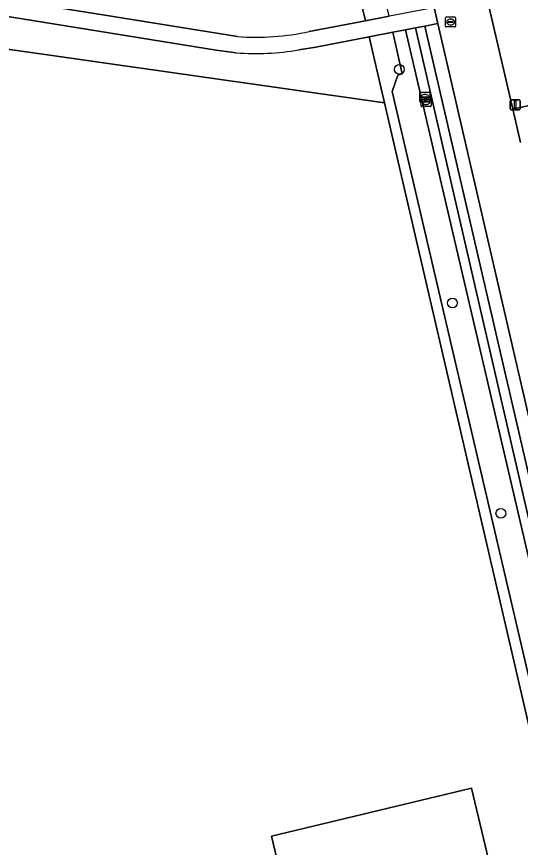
# Model space of a CAD drawing. Extents: x 156412 to 157779, y 382335 to 383768.
# Drawn here: x 156822.2 to 156872.6, y 383067.3 to 383150.5 of the extents above; entities that cross this region are included whole.
import ezdxf

# ---------------------------------------------------------------- set-up
doc = ezdxf.new("R2010")
doc.units = 0
for name, color, linetype in [('IMGEO_Berm_groen', 7, 'Continuous'), ('IMGEO_Boom', 7, 'Continuous'), ('IMGEO_Erf', 7, 'Continuous'), ('IMGEO_Greppel_droge_sloot', 7, 'Continuous'), ('IMGEO_Groenvoorziening', 7, 'Continuous'), ('IMGEO_Hek', 7, 'Continuous'), ('IMGEO_Kolk', 7, 'Continuous'), ('IMGEO_Lichtmast', 7, 'Continuous'), ('IMGEO_Oever', 7, 'Continuous'), ('IMGEO_Pand', 7, 'Continuous'), ('IMGEO_Rijbaan_lokaal_gesloten', 7, 'Continuous'), ('IMGEO_Rioolput', 7, 'Continuous'), ('IMGEO_Voetpad_halfverhard', 7, 'Continuous'), ('IMGEO_Voetpad_open', 7, 'Continuous')]:
    doc.layers.add(name, color=color, linetype=linetype)

msp = doc.modelspace()

# ---------------------------------------------------------------- linework, layer by layer
at = {"layer": 'IMGEO_Berm_groen'}
for points in [[(156842.236, 383214.933), (156855.66, 383156.552), (156856.466, 383153.044), (156856.89, 383151.2), (156857.139, 383150.119), (156859.508, 383150.574), (156859.439, 383150.882), (156859.025, 383152.734), (156846.442, 383208.943)], [(156844.207, 383146.908), (156842.208, 383147.169), (156819.434, 383150.863), (156819.153, 383147.584), (156818.568, 383140.747), (156814.089, 383087.578), (156807.42, 383041.472), (156800.493, 383004.039), (156801.376, 383003.864), (156801.072, 383004.344), (156807.776, 383040.4), (156814.706, 383087.712), (156819.637, 383147.515), (156859.028, 383141.902), (156857.509, 383148.507)], [(156876.165, 383098.859), (156864.383, 383149.838), (156863.08, 383149.585), (156879.5, 383078.657)], [(156874.877, 383078.39), (156859.82, 383143.025), (156860.391, 383144.685), (156860.796, 383144.821), (156859.868, 383148.964), (156857.509, 383148.507), (156859.028, 383141.902), (156875.304, 383071.772), (156885.164, 383028.994), (156886.367, 383023.779), (156890.18, 383007.235), (156891.311, 383006.458), (156888.295, 383020.554)], [(156857.509, 383148.507), (156852.173, 383147.474), (156850.474, 383147.212)]]:
    msp.add_lwpolyline(points, dxfattribs=at)
msp.add_lwpolyline([(156874.913, 383148.951), (156874.467, 383150.864), (156873.247, 383156.093), (156868.686, 383155.032), (156869.512, 383151.464), (156869.951, 383149.57), (156871.875, 383141.262), (156876.465, 383142.297)], close=True, dxfattribs=at)
msp.add_arc((156846.136, 383171.883), 25.049, 265.58244, 279.97182, dxfattribs=at)
at = {"layer": 'IMGEO_Boom'}
for centre in [(156860.537, 383145.257), (156865.847, 383121.866), (156870.69, 383100.79)]:
    msp.add_circle(centre, 0.489, dxfattribs=at)
at = {"layer": 'IMGEO_Erf'}
msp.add_lwpolyline([(156885.164, 383028.994), (156875.304, 383071.772), (156859.028, 383141.902), (156819.637, 383147.515), (156814.706, 383087.712), (156807.776, 383040.4)], dxfattribs=at)
msp.add_lwpolyline([(156857.099, 383029.047), (156847.733, 383068.459), (156867.753, 383073.269), (156877.165, 383033.791)], close=True, dxfattribs=at)
at = {"layer": 'IMGEO_Greppel_droge_sloot'}
msp.add_lwpolyline([(156878.438, 383078.738), (156862.143, 383149.404), (156861.139, 383149.21), (156877.624, 383078.518)], dxfattribs=at)
at = {"layer": 'IMGEO_Groenvoorziening'}
for points in [[(156855.66, 383156.552), (156820.377, 383161.671), (156820.09, 383158.539), (156819.942, 383156.806), (156819.577, 383152.541), (156820.117, 383152.453), (156830.035, 383150.84), (156844.343, 383148.535)], [(156851.516, 383149.041), (156857.139, 383150.119), (156856.89, 383151.2), (156856.466, 383153.044), (156855.66, 383156.552)]]:
    msp.add_lwpolyline(points, dxfattribs=at)
msp.add_arc((156846.138, 383174.186), 25.713, 265.99732, 282.07287, dxfattribs=at)
at = {"layer": 'IMGEO_Hek'}
for points in [[(156859.028, 383141.902), (156819.637, 383147.515)], [(156885.164, 383028.994), (156875.304, 383071.772), (156859.028, 383141.902)]]:
    msp.add_lwpolyline(points, dxfattribs=at)
at = {"layer": 'IMGEO_Kolk'}
for p, q in [((156862.589, 383142.036), (156862.589, 383142.888)), ((156862.664, 383142.962), (156863.516, 383142.962)), ((156863.077, 383142.742), (156863.102, 383142.742)), ((156863.59, 383142.888), (156863.59, 383142.036)), ((156863.516, 383141.962), (156862.664, 383141.962)), ((156862.707, 383141.594), (156862.707, 383142.446)), ((156862.782, 383142.52), (156863.634, 383142.52)), ((156862.848, 383142.456), (156862.848, 383142.468)), ((156863.286, 383142.419), (156862.888, 383142.419)), ((156862.891, 383142.505), (156863.289, 383142.505)), ((156862.966, 383142.014), (156862.966, 383142.026)), ((156863.404, 383141.977), (156863.006, 383141.977)), ((156863.009, 383142.063), (156863.407, 383142.063)), ((156863.1, 383142.182), (156863.075, 383142.182)), ((156863.195, 383142.3), (156863.22, 383142.3)), ((156863.332, 383142.468), (156863.332, 383142.456)), ((156863.45, 383142.026), (156863.45, 383142.014)), ((156863.708, 383142.446), (156863.708, 383141.594)), ((156863.634, 383141.52), (156862.782, 383141.52)), ((156863.218, 383141.74), (156863.193, 383141.74))]:
    msp.add_line(p, q, dxfattribs=at)
for points in [[(156862.589, 383142.036), (156862.589, 383142.888)], [(156862.664, 383142.962), (156863.516, 383142.962)], [(156863.59, 383142.888), (156863.59, 383142.036)], [(156863.516, 383141.962), (156862.664, 383141.962)], [(156862.707, 383141.594), (156862.707, 383142.446)], [(156862.782, 383142.52), (156863.634, 383142.52)], [(156863.708, 383142.446), (156863.708, 383141.594)], [(156863.634, 383141.52), (156862.782, 383141.52)]]:
    msp.add_lwpolyline(points, dxfattribs=at)
for centre, radius, start, end in [((156862.666, 383142.886), 0.0765, 91.55205, 178.44795), ((156862.666, 383142.886), 0.0765, 91.55205, 178.44795), ((156863.514, 383142.886), 0.0765, 1.55205, 88.44795), ((156863.514, 383142.886), 0.0765, 1.55205, 88.44795), ((156862.666, 383142.038), 0.0765, 181.55205, 268.44795), ((156862.666, 383142.038), 0.0765, 181.55205, 268.44795), ((156862.784, 383142.444), 0.0765, 91.55205, 178.44795), ((156862.784, 383142.444), 0.0765, 91.55205, 178.44795), ((156862.888, 383142.465), 0.0403, 85.87752, 175.75265), ((156862.885, 383142.455), 0.0366, 178.93798, 274.71019), ((156863.006, 383142.023), 0.0403, 85.87752, 175.75265), ((156863.003, 383142.013), 0.0366, 178.93798, 274.71019), ((156863.289, 383142.462), 0.043, 264.86636, 352.45326), ((156863.293, 383142.467), 0.0386, 1.73085, 96.63898), ((156863.407, 383142.02), 0.043, 264.86636, 352.45326), ((156863.411, 383142.025), 0.0386, 1.73085, 96.63898), ((156863.514, 383142.038), 0.0765, 271.55205, 358.44795), ((156863.514, 383142.038), 0.0765, 271.55205, 358.44795), ((156863.632, 383142.444), 0.0765, 1.55205, 88.44795), ((156863.632, 383142.444), 0.0765, 1.55205, 88.44795), ((156862.784, 383141.596), 0.0765, 181.55205, 268.44795), ((156862.784, 383141.596), 0.0765, 181.55205, 268.44795), ((156863.632, 383141.596), 0.0765, 271.55205, 358.44795), ((156863.632, 383141.596), 0.0765, 271.55205, 358.44795)]:
    msp.add_arc(centre, radius, start, end, dxfattribs=at)
for centre, major_axis, ratio, start_param, end_param in [((156863.076, 383142.462), (-0.387, 0.002), 0.722429, 4.712389, 7.853982), ((156863.101, 383142.462), (-0.39, 0.002), 0.717154, 1.570796, 4.712389), ((156863.194, 383142.02), (-0.387, 0.002), 0.722429, 4.712389, 7.853982), ((156863.219, 383142.02), (-0.39, 0.002), 0.717154, 1.570796, 4.712389)]:
    msp.add_ellipse(centre, major_axis=major_axis, ratio=ratio, start_param=start_param, end_param=end_param, dxfattribs=at)
at = {"layer": 'IMGEO_Lichtmast'}
for p, q in [((156871.632, 383141.314), (156871.632, 383142.114)), ((156871.632, 383142.114), (156871.632, 383141.314)), ((156871.732, 383142.214), (156872.522, 383142.214)), ((156872.522, 383142.214), (156871.732, 383142.214)), ((156872.622, 383142.114), (156872.622, 383141.314)), ((156872.622, 383141.314), (156872.622, 383142.114)), ((156872.522, 383141.214), (156871.732, 383141.214)), ((156871.732, 383141.214), (156872.522, 383141.214))]:
    msp.add_line(p, q, dxfattribs=at)
msp.add_lwpolyline([(156872.052, 383142.089), (156872.202, 383142.089), (156872.202, 383141.339), (156872.052, 383141.339), (156872.052, 383142.089)], dxfattribs=at)
for centre, start, end in [((156871.732, 383142.114), 90, 180), ((156871.732, 383142.114), 90, 180), ((156872.522, 383142.114), 0, 90), ((156872.522, 383142.114), 360, 90), ((156871.732, 383141.314), 180, 270), ((156871.732, 383141.314), 180, 270), ((156872.522, 383141.314), 270, 0), ((156872.522, 383141.314), 270, 0)]:
    msp.add_arc(centre, 0.1, start, end, dxfattribs=at)
at = {"layer": 'IMGEO_Oever'}
for points in [[(156879.5, 383078.657), (156863.08, 383149.585), (156862.143, 383149.404), (156878.438, 383078.738)], [(156861.139, 383149.21), (156859.868, 383148.964), (156860.796, 383144.821), (156860.391, 383144.685), (156859.82, 383143.025), (156874.877, 383078.39)], [(156877.624, 383078.518), (156861.139, 383149.21)]]:
    msp.add_lwpolyline(points, dxfattribs=at)
at = {"layer": 'IMGEO_Pand'}
msp.add_lwpolyline([(156857.099, 383029.047), (156877.165, 383033.791), (156867.753, 383073.269), (156847.733, 383068.459)], close=True, dxfattribs=at)
at = {"layer": 'IMGEO_Rijbaan_lokaal_gesloten'}
for points in [[(156850.812, 383208.283), (156863.532, 383153.52), (156863.849, 383152.15), (156864.012, 383151.443), (156864.281, 383150.278), (156864.383, 383149.838), (156876.165, 383098.859), (156891.24, 383033.646)], [(156872.65, 383137.914), (156871.875, 383141.262), (156869.951, 383149.57), (156869.512, 383151.464), (156868.686, 383155.032), (156867.902, 383158.415), (156867.556, 383159.893), (156866.206, 383165.77), (156865.589, 383168.452), (156863.901, 383175.798), (156863.443, 383177.791), (156860.995, 383188.447), (156860.714, 383189.669), (156859.601, 383194.513), (156859.309, 383195.782)]]:
    msp.add_lwpolyline(points, dxfattribs=at)
at = {"layer": 'IMGEO_Rioolput'}
for p, q in [((156865.154, 383149.573), (156865.154, 383150.425)), ((156865.229, 383150.499), (156866.081, 383150.499)), ((156865.642, 383150.279), (156865.667, 383150.279)), ((156866.155, 383150.425), (156866.155, 383149.573)), ((156866.081, 383149.499), (156865.229, 383149.499)), ((156865.413, 383149.993), (156865.413, 383150.005)), ((156865.851, 383149.956), (156865.453, 383149.956)), ((156865.456, 383150.042), (156865.854, 383150.042)), ((156865.665, 383149.719), (156865.64, 383149.719)), ((156865.897, 383150.005), (156865.897, 383149.993))]:
    msp.add_line(p, q, dxfattribs=at)
for points in [[(156865.154, 383149.573), (156865.154, 383150.425)], [(156865.229, 383150.499), (156866.081, 383150.499)], [(156866.155, 383150.425), (156866.155, 383149.573)], [(156866.081, 383149.499), (156865.229, 383149.499)]]:
    msp.add_lwpolyline(points, dxfattribs=at)
for centre, radius, start, end in [((156865.231, 383150.423), 0.0765, 91.55205, 178.44795), ((156865.231, 383150.423), 0.0765, 91.55205, 178.44795), ((156866.079, 383150.423), 0.0765, 1.55205, 88.44795), ((156866.079, 383150.423), 0.0765, 1.55205, 88.44795), ((156865.231, 383149.575), 0.0765, 181.55205, 268.44795), ((156865.231, 383149.575), 0.0765, 181.55205, 268.44795), ((156865.453, 383150.002), 0.0403, 85.87752, 175.75265), ((156865.45, 383149.992), 0.0366, 178.93798, 274.71019), ((156865.854, 383149.999), 0.043, 264.86636, 352.45326), ((156865.858, 383150.004), 0.0386, 1.73085, 96.63898), ((156866.079, 383149.575), 0.0765, 271.55205, 358.44795), ((156866.079, 383149.575), 0.0765, 271.55205, 358.44795)]:
    msp.add_arc(centre, radius, start, end, dxfattribs=at)
for centre, major_axis, ratio, start_param, end_param in [((156865.641, 383149.999), (-0.387, 0.002), 0.722429, 4.712389, 7.853982), ((156865.666, 383149.999), (-0.39, 0.002), 0.717154, 1.570796, 4.712389)]:
    msp.add_ellipse(centre, major_axis=major_axis, ratio=ratio, start_param=start_param, end_param=end_param, dxfattribs=at)
at = {"layer": 'IMGEO_Voetpad_halfverhard'}
for points in [[(156844.343, 383148.535), (156830.035, 383150.84), (156820.117, 383152.453), (156819.577, 383152.541), (156819.434, 383150.863), (156842.208, 383147.169), (156844.207, 383146.908)], [(156857.509, 383148.507), (156859.868, 383148.964), (156861.139, 383149.21), (156862.143, 383149.404), (156863.08, 383149.585), (156864.383, 383149.838), (156864.281, 383150.278), (156864.012, 383151.443), (156862.708, 383151.192), (156861.772, 383151.011), (156860.765, 383150.817), (156860.451, 383150.756), (156859.508, 383150.574), (156857.139, 383150.119), (156851.516, 383149.041)], [(156850.474, 383147.212), (156852.173, 383147.474), (156857.509, 383148.507)]]:
    msp.add_lwpolyline(points, dxfattribs=at)
for centre, radius, start, end in [((156846.138, 383174.186), 25.713, 265.99732, 282.07287), ((156846.136, 383171.883), 25.049, 265.58244, 279.97182)]:
    msp.add_arc(centre, radius, start, end, dxfattribs=at)
at = {"layer": 'IMGEO_Voetpad_open'}
msp.add_lwpolyline([(156876.465, 383142.297), (156871.875, 383141.262), (156872.65, 383137.914)], dxfattribs=at)

doc.saveas('drawing.dxf')
